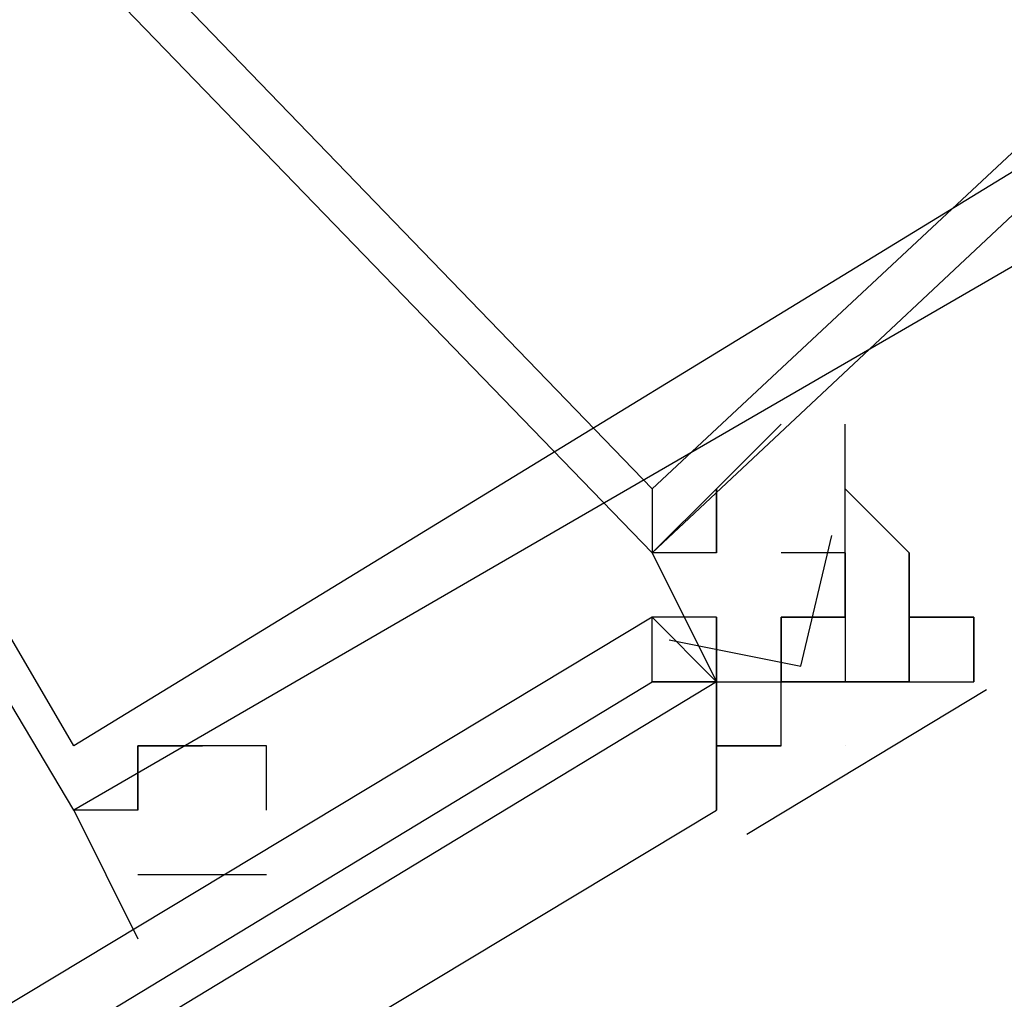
# Model space of a CAD drawing. Header units: feet. Extents: x -79 to 198, y -22 to 181.
# Tile 529 of 656: x 131.789 to 131.993, y 94.099 to 94.302. Entities that reach past the tile are written whole.
import ezdxf

# ---------------------------------------------------------------- set-up
doc = ezdxf.new("R2010")
doc.units = ezdxf.units.FT
doc.layers.add('A-LINEA', color=7, linetype='CONTINUOUS')

msp = doc.modelspace()

# ---------------------------------------------------------------- linework, layer by layer
at = {"layer": 'A-LINEA'}
for p, q in [((131.96, 94.2044), (131.96, 94.2044)), ((131.96, 94.2044), (131.96, 94.2044)), ((131.96, 94.2044), (131.96, 94.2044)), ((131.96, 94.2044), (131.96, 94.2044)), ((131.96, 94.1911), (131.96, 94.2044)), ((131.96, 94.2044), (131.96, 94.2044)), ((131.96, 94.2044), (131.96, 94.2044)), ((131.96, 94.2044), (131.96, 94.2044)), ((131.96, 94.2044), (131.96, 94.2044)), ((131.96, 94.2044), (131.96, 94.2044)), ((131.96, 94.2044), (131.96, 94.2044)), ((131.96, 94.1911), (131.96, 94.2044)), ((131.96, 94.2044), (131.96, 94.2044)), ((131.96, 94.2044), (131.96, 94.2044)), ((131.96, 94.1911), (131.9467, 94.1911)), ((131.96, 94.1911), (131.9467, 94.1911)), ((131.96, 94.1911), (131.96, 94.1911)), ((131.96, 94.1911), (131.96, 94.1911)), ((131.96, 94.1911), (131.96, 94.1911)), ((131.96, 94.1911), (131.96, 94.1911)), ((131.96, 94.1911), (131.96, 94.1911)), ((131.96, 94.1911), (131.96, 94.1911)), ((131.96, 94.1778), (131.96, 94.1911)), ((131.96, 94.1911), (131.96, 94.1911)), ((131.96, 94.1911), (131.96, 94.1911)), ((131.96, 94.1911), (131.96, 94.1911)), ((131.96, 94.1911), (131.96, 94.1911)), ((131.96, 94.1911), (131.96, 94.1911)), ((131.96, 94.1911), (131.96, 94.1911)), ((131.96, 94.1911), (131.96, 94.1911)), ((131.96, 94.1911), (131.96, 94.1911)), ((131.96, 94.1911), (131.96, 94.1911)), ((131.96, 94.1911), (131.96, 94.1911)), ((131.96, 94.1911), (131.96, 94.1778)), ((131.96, 94.1911), (131.96, 94.1911)), ((131.96, 94.1911), (131.96, 94.1778)), ((131.96, 94.1911), (131.96, 94.1911)), ((131.96, 94.1911), (131.96, 94.1911)), ((131.96, 94.1911), (131.96, 94.1911)), ((131.96, 94.1911), (131.96, 94.1911)), ((131.96, 94.1911), (131.96, 94.1911)), ((131.96, 94.1911), (131.96, 94.1911)), ((131.96, 94.1911), (131.96, 94.1911)), ((131.96, 94.1778), (131.96, 94.1911)), ((131.96, 94.1911), (131.96, 94.1911)), ((131.96, 94.1911), (131.96, 94.1911)), ((131.96, 94.1911), (131.96, 94.1911)), ((131.96, 94.1911), (131.96, 94.1911)), ((131.96, 94.1911), (131.96, 94.1911)), ((131.96, 94.1911), (131.96, 94.1911)), ((131.96, 94.1911), (131.96, 94.1911)), ((131.96, 94.1911), (131.96, 94.1911)), ((131.96, 94.1911), (131.96, 94.1911)), ((131.96, 94.1911), (131.96, 94.1911)), ((131.96, 94.1911), (131.96, 94.1778)), ((131.96, 94.1911), (131.96, 94.1911)), ((131.96, 94.1911), (131.96, 94.1778)), ((131.96, 94.1911), (131.96, 94.1911)), ((131.9733, 94.1911), (131.9733, 94.1911)), ((131.9733, 94.1911), (131.9733, 94.1911)), ((131.9733, 94.1911), (131.9733, 94.1911)), ((131.9733, 94.1911), (131.9733, 94.1911)), ((131.9733, 94.1911), (131.9733, 94.1911)), ((131.9733, 94.1911), (131.9733, 94.1911)), ((131.9733, 94.1911), (131.9733, 94.1911)), ((131.9733, 94.1911), (131.9733, 94.1911)), ((131.9733, 94.1911), (131.9733, 94.1911)), ((131.9733, 94.1911), (131.9733, 94.1911)), ((131.9733, 94.1911), (131.9733, 94.1911)), ((131.9733, 94.1911), (131.9733, 94.1911)), ((131.9733, 94.1911), (131.9733, 94.1911)), ((131.9733, 94.1911), (131.9733, 94.1911)), ((131.9733, 94.1911), (131.9733, 94.1911)), ((131.9733, 94.1911), (131.9733, 94.1911)), ((131.9733, 94.1911), (131.9733, 94.1911)), ((131.9733, 94.1911), (131.9733, 94.1911)), ((131.9733, 94.1911), (131.9733, 94.1911)), ((131.9733, 94.1911), (131.9733, 94.1911)), ((131.9733, 94.1911), (131.9733, 94.1911)), ((131.9733, 94.1911), (131.9733, 94.1911)), ((131.92, 94.1778), (131.92, 94.1778)), ((131.92, 94.1778), (131.92, 94.1778)), ((131.92, 94.1778), (131.92, 94.1778)), ((131.92, 94.1778), (131.92, 94.1778)), ((131.92, 94.1778), (131.92, 94.1778)), ((131.92, 94.1778), (131.92, 94.1778)), ((131.92, 94.1778), (131.92, 94.1778)), ((131.92, 94.1778), (131.92, 94.1778)), ((131.92, 94.1778), (131.92, 94.1778)), ((131.92, 94.1778), (131.92, 94.1778)), ((131.92, 94.1778), (131.92, 94.1778)), ((131.92, 94.1778), (131.92, 94.1778)), ((131.92, 94.1644), (131.92, 94.1778)), ((131.9333, 94.1778), (131.92, 94.1778)), ((131.92, 94.1778), (131.92, 94.1778)), ((131.92, 94.1778), (131.92, 94.1778)), ((131.92, 94.1778), (131.92, 94.1778)), ((131.92, 94.1778), (131.92, 94.1778)), ((131.92, 94.1778), (131.92, 94.1778)), ((131.92, 94.1778), (131.92, 94.1778)), ((131.92, 94.1778), (131.92, 94.1778)), ((131.92, 94.1778), (131.92, 94.1778)), ((131.92, 94.1778), (131.92, 94.1778)), ((131.92, 94.1778), (131.92, 94.1778)), ((131.92, 94.1778), (131.92, 94.1778)), ((131.92, 94.1778), (131.92, 94.1778)), ((131.92, 94.1644), (131.92, 94.1778)), ((131.9333, 94.1778), (131.92, 94.1778)), ((131.9333, 94.1778), (131.9333, 94.1778)), ((131.9333, 94.1778), (131.9333, 94.1778)), ((131.9333, 94.1778), (131.9333, 94.1644)), ((131.9333, 94.1778), (131.9333, 94.1778)), ((131.9333, 94.1778), (131.9333, 94.1778)), ((131.9333, 94.1778), (131.9333, 94.1778)), ((131.9333, 94.1778), (131.9333, 94.1778)), ((131.9333, 94.1778), (131.9333, 94.1644)), ((131.9333, 94.1778), (131.9333, 94.1778)), ((131.9333, 94.1778), (131.9333, 94.1778)), ((131.9467, 94.1778), (131.96, 94.1778)), ((131.9467, 94.1644), (131.9467, 94.1778)), ((131.9467, 94.1778), (131.9467, 94.1778)), ((131.9467, 94.1778), (131.9467, 94.1778)), ((131.9467, 94.1778), (131.9467, 94.1778)), ((131.9467, 94.1644), (131.9467, 94.1778)), ((131.9467, 94.1778), (131.9467, 94.1778)), ((131.9467, 94.1778), (131.9467, 94.1778)), ((131.9467, 94.1644), (131.9467, 94.1778)), ((131.9467, 94.1778), (131.9467, 94.1778)), ((131.96, 94.1778), (131.9467, 94.1778)), ((131.9467, 94.1778), (131.9467, 94.1778)), ((131.9467, 94.1778), (131.9467, 94.1778)), ((131.9467, 94.1778), (131.9467, 94.1644)), ((131.9467, 94.1778), (131.9467, 94.1778)), ((131.9467, 94.1778), (131.96, 94.1778)), ((131.9467, 94.1644), (131.9467, 94.1778)), ((131.9467, 94.1778), (131.9467, 94.1778)), ((131.9467, 94.1778), (131.9467, 94.1778)), ((131.9467, 94.1778), (131.9467, 94.1778)), ((131.9467, 94.1644), (131.9467, 94.1778)), ((131.9467, 94.1778), (131.9467, 94.1778)), ((131.9467, 94.1778), (131.9467, 94.1778)), ((131.9467, 94.1644), (131.9467, 94.1778)), ((131.9467, 94.1778), (131.9467, 94.1778)), ((131.96, 94.1778), (131.9467, 94.1778)), ((131.9467, 94.1778), (131.9467, 94.1778)), ((131.9467, 94.1778), (131.9467, 94.1778)), ((131.9467, 94.1778), (131.9467, 94.1644)), ((131.9467, 94.1778), (131.9467, 94.1778)), ((131.96, 94.1778), (131.96, 94.1644)), ((131.96, 94.1778), (131.96, 94.1778)), ((131.96, 94.1778), (131.96, 94.1778)), ((131.96, 94.1778), (131.96, 94.1778)), ((131.96, 94.1778), (131.96, 94.1778)), ((131.96, 94.1778), (131.96, 94.1778)), ((131.96, 94.1778), (131.96, 94.1778)), ((131.96, 94.1778), (131.96, 94.1778)), ((131.96, 94.1778), (131.96, 94.1778)), ((131.96, 94.1778), (131.96, 94.1778)), ((131.96, 94.1778), (131.96, 94.1778)), ((131.96, 94.1778), (131.96, 94.1778)), ((131.96, 94.1778), (131.96, 94.1778)), ((131.96, 94.1778), (131.96, 94.1778)), ((131.96, 94.1778), (131.96, 94.1778)), ((131.96, 94.1778), (131.96, 94.1778)), ((131.96, 94.1778), (131.96, 94.1778)), ((131.96, 94.1778), (131.96, 94.1778)), ((131.96, 94.1778), (131.96, 94.1778)), ((131.96, 94.1778), (131.96, 94.1778)), ((131.96, 94.1778), (131.96, 94.1778)), ((131.96, 94.1778), (131.96, 94.1778)), ((131.96, 94.1778), (131.96, 94.1778)), ((131.96, 94.1778), (131.96, 94.1778)), ((131.96, 94.1778), (131.96, 94.1644)), ((131.96, 94.1778), (131.96, 94.1778)), ((131.96, 94.1778), (131.96, 94.1778)), ((131.96, 94.1778), (131.96, 94.1778)), ((131.96, 94.1778), (131.96, 94.1778)), ((131.96, 94.1778), (131.96, 94.1778)), ((131.96, 94.1778), (131.96, 94.1778)), ((131.96, 94.1778), (131.96, 94.1778)), ((131.96, 94.1778), (131.96, 94.1778)), ((131.96, 94.1778), (131.96, 94.1778)), ((131.96, 94.1778), (131.96, 94.1778)), ((131.96, 94.1778), (131.96, 94.1778)), ((131.96, 94.1778), (131.96, 94.1778)), ((131.96, 94.1778), (131.96, 94.1778)), ((131.96, 94.1778), (131.96, 94.1778)), ((131.96, 94.1778), (131.96, 94.1778)), ((131.96, 94.1778), (131.96, 94.1778)), ((131.96, 94.1778), (131.96, 94.1778)), ((131.96, 94.1778), (131.96, 94.1778)), ((131.96, 94.1778), (131.96, 94.1778)), ((131.96, 94.1778), (131.96, 94.1778)), ((131.96, 94.1778), (131.96, 94.1778)), ((131.96, 94.1778), (131.96, 94.1778)), ((131.96, 94.1778), (131.96, 94.1778)), ((131.9733, 94.1778), (131.9733, 94.1778)), ((131.9733, 94.1778), (131.9733, 94.1778)), ((131.9733, 94.1778), (131.9733, 94.1778)), ((131.9733, 94.1778), (131.9733, 94.1778)), ((131.9733, 94.1778), (131.9733, 94.1644)), ((131.9733, 94.1778), (131.9733, 94.1778)), ((131.9733, 94.1778), (131.9867, 94.1778)), ((131.9733, 94.1778), (131.9733, 94.1778)), ((131.9733, 94.1778), (131.9733, 94.1778)), ((131.9733, 94.1778), (131.9733, 94.1778)), ((131.9733, 94.1778), (131.9733, 94.1778)), ((131.9733, 94.1644), (131.9733, 94.1778)), ((131.9733, 94.1778), (131.9733, 94.1778)), ((131.9733, 94.1778), (131.9733, 94.1778)), ((131.9733, 94.1644), (131.9733, 94.1778)), ((131.9733, 94.1778), (131.9733, 94.1778)), ((131.9733, 94.1778), (131.9733, 94.1778)), ((131.9733, 94.1778), (131.9733, 94.1778)), ((131.9733, 94.1778), (131.9733, 94.1778)), ((131.9733, 94.1778), (131.9733, 94.1778)), ((131.9733, 94.1778), (131.9733, 94.1778)), ((131.9733, 94.1778), (131.9733, 94.1778)), ((131.9733, 94.1778), (131.9733, 94.1778)), ((131.9733, 94.1778), (131.9733, 94.1778)), ((131.9733, 94.1778), (131.9733, 94.1778)), ((131.9733, 94.1778), (131.9733, 94.1778)), ((131.9733, 94.1778), (131.9733, 94.1778)), ((131.9733, 94.1778), (131.9733, 94.1644)), ((131.9733, 94.1778), (131.9733, 94.1778)), ((131.9733, 94.1778), (131.9867, 94.1778)), ((131.9733, 94.1778), (131.9733, 94.1778)), ((131.9733, 94.1778), (131.9733, 94.1778)), ((131.9733, 94.1778), (131.9733, 94.1778)), ((131.9733, 94.1778), (131.9733, 94.1778)), ((131.9733, 94.1644), (131.9733, 94.1778)), ((131.9733, 94.1778), (131.9733, 94.1778)), ((131.9733, 94.1778), (131.9733, 94.1778)), ((131.9733, 94.1644), (131.9733, 94.1778)), ((131.9733, 94.1778), (131.9733, 94.1778)), ((131.9733, 94.1778), (131.9733, 94.1778)), ((131.9733, 94.1778), (131.9733, 94.1778)), ((131.9733, 94.1778), (131.9733, 94.1778)), ((131.9733, 94.1778), (131.9733, 94.1778)), ((131.9733, 94.1778), (131.9733, 94.1778)), ((131.9733, 94.1778), (131.9733, 94.1778)), ((131.9733, 94.1778), (131.9733, 94.1778)), ((131.9867, 94.1778), (131.9867, 94.1644)), ((131.9867, 94.1778), (131.9867, 94.1644)), ((131.9867, 94.1644), (131.9867, 94.1778)), ((131.9867, 94.1778), (131.9867, 94.1778)), ((131.9867, 94.1644), (131.9867, 94.1778)), ((131.9867, 94.1778), (131.9867, 94.1644)), ((131.9867, 94.1778), (131.9867, 94.1644)), ((131.9867, 94.1644), (131.9867, 94.1778)), ((131.9867, 94.1778), (131.9867, 94.1778)), ((131.9867, 94.1644), (131.9867, 94.1778)), ((131.92, 94.1644), (131.92, 94.1644)), ((131.92, 94.1644), (131.92, 94.1644)), ((131.92, 94.1644), (131.92, 94.1644)), ((131.92, 94.1644), (131.92, 94.1644)), ((131.92, 94.1644), (131.9333, 94.1644)), ((131.92, 94.1644), (131.92, 94.1644)), ((131.92, 94.1644), (131.9333, 94.1644)), ((131.9333, 94.1644), (131.92, 94.1644)), ((131.92, 94.1644), (131.92, 94.1644)), ((131.92, 94.1644), (131.92, 94.1644)), ((131.92, 94.1644), (131.92, 94.1644)), ((131.92, 94.1644), (131.92, 94.1644)), ((131.92, 94.1644), (131.92, 94.1644)), ((131.92, 94.1644), (131.92, 94.1644)), ((131.92, 94.1644), (131.9333, 94.1644)), ((131.92, 94.1644), (131.92, 94.1644)), ((131.92, 94.1644), (131.9333, 94.1644)), ((131.9333, 94.1644), (131.92, 94.1644)), ((131.92, 94.1644), (131.92, 94.1644)), ((131.92, 94.1644), (131.92, 94.1644)), ((131.9333, 94.1644), (131.9467, 94.1644)), ((131.9333, 94.1644), (131.9333, 94.1644)), ((131.9333, 94.1644), (131.9333, 94.1644)), ((131.9333, 94.1644), (131.9333, 94.1644)), ((131.9333, 94.1644), (131.9333, 94.1644)), ((131.9333, 94.1644), (131.9333, 94.1644)), ((131.9333, 94.1644), (131.9333, 94.1644)), ((131.9333, 94.1644), (131.9333, 94.1644)), ((131.9333, 94.1644), (131.9333, 94.1644)), ((131.9333, 94.1644), (131.9333, 94.1644)), ((131.9333, 94.1644), (131.9333, 94.1644)), ((131.9333, 94.1644), (131.9333, 94.1644)), ((131.9333, 94.1644), (131.9333, 94.1644)), ((131.9333, 94.1644), (131.9333, 94.1644)), ((131.9333, 94.1644), (131.9333, 94.1644)), ((131.9333, 94.1644), (131.9333, 94.1644)), ((131.9333, 94.1644), (131.9467, 94.1644)), ((131.9333, 94.1644), (131.9333, 94.1644)), ((131.9333, 94.1644), (131.9333, 94.1644)), ((131.9333, 94.1511), (131.9333, 94.1644)), ((131.9333, 94.1644), (131.9333, 94.1644)), ((131.9333, 94.1644), (131.9467, 94.1644)), ((131.9333, 94.1644), (131.9333, 94.1644)), ((131.9333, 94.1644), (131.9333, 94.1644)), ((131.9333, 94.1644), (131.9333, 94.1644)), ((131.9333, 94.1644), (131.9333, 94.1644)), ((131.9333, 94.1644), (131.9333, 94.1644)), ((131.9333, 94.1644), (131.9333, 94.1644)), ((131.9333, 94.1644), (131.9333, 94.1644)), ((131.9333, 94.1644), (131.9333, 94.1644)), ((131.9333, 94.1644), (131.9333, 94.1644)), ((131.9333, 94.1644), (131.9333, 94.1644)), ((131.9333, 94.1644), (131.9333, 94.1644)), ((131.9333, 94.1644), (131.9333, 94.1644)), ((131.9333, 94.1644), (131.9333, 94.1644)), ((131.9333, 94.1644), (131.9333, 94.1644)), ((131.9333, 94.1644), (131.9333, 94.1644)), ((131.9333, 94.1644), (131.9467, 94.1644)), ((131.9333, 94.1644), (131.9333, 94.1644)), ((131.9333, 94.1644), (131.9333, 94.1644)), ((131.9333, 94.1511), (131.9333, 94.1644)), ((131.9333, 94.1644), (131.9333, 94.1644)), ((131.9467, 94.1644), (131.9467, 94.1644)), ((131.9467, 94.1644), (131.9467, 94.1644)), ((131.9467, 94.1644), (131.9467, 94.1644)), ((131.9467, 94.1511), (131.9467, 94.1644)), ((131.9467, 94.1644), (131.9467, 94.1644)), ((131.9467, 94.1644), (131.96, 94.1644)), ((131.9467, 94.1644), (131.9467, 94.1644)), ((131.9467, 94.1644), (131.96, 94.1644)), ((131.9467, 94.1644), (131.9467, 94.1644)), ((131.9467, 94.1644), (131.9467, 94.1644)), ((131.9467, 94.1644), (131.9467, 94.1644)), ((131.9467, 94.1644), (131.9467, 94.1644)), ((131.9467, 94.1644), (131.9467, 94.1644)), ((131.9467, 94.1644), (131.9467, 94.1644)), ((131.9467, 94.1644), (131.9467, 94.1644)), ((131.9467, 94.1644), (131.9467, 94.1644)), ((131.9467, 94.1644), (131.9467, 94.1644)), ((131.9467, 94.1644), (131.9467, 94.1644)), ((131.9467, 94.1644), (131.9467, 94.1644)), ((131.9467, 94.1644), (131.9467, 94.1644)), ((131.9467, 94.1644), (131.9467, 94.1644)), ((131.9467, 94.1644), (131.9467, 94.1644)), ((131.9467, 94.1644), (131.9467, 94.1644)), ((131.9467, 94.1644), (131.9467, 94.1644)), ((131.9467, 94.1644), (131.9467, 94.1644)), ((131.9467, 94.1644), (131.9467, 94.1644)), ((131.9467, 94.1644), (131.9467, 94.1644)), ((131.9467, 94.1644), (131.9467, 94.1644)), ((131.9467, 94.1644), (131.9467, 94.1644)), ((131.96, 94.1644), (131.9467, 94.1644)), ((131.96, 94.1644), (131.9467, 94.1644)), ((131.9467, 94.1644), (131.9467, 94.1644)), ((131.9467, 94.1644), (131.9467, 94.1644)), ((131.9467, 94.1644), (131.9467, 94.1644)), ((131.9467, 94.1511), (131.9467, 94.1644)), ((131.9467, 94.1644), (131.9467, 94.1644)), ((131.9467, 94.1644), (131.96, 94.1644)), ((131.9467, 94.1644), (131.9467, 94.1644)), ((131.9467, 94.1644), (131.96, 94.1644)), ((131.9467, 94.1644), (131.9467, 94.1644)), ((131.9467, 94.1644), (131.9467, 94.1644)), ((131.9467, 94.1644), (131.9467, 94.1644)), ((131.9467, 94.1644), (131.9467, 94.1644)), ((131.9467, 94.1644), (131.9467, 94.1644)), ((131.9467, 94.1644), (131.9467, 94.1644)), ((131.9467, 94.1644), (131.9467, 94.1644)), ((131.9467, 94.1644), (131.9467, 94.1644)), ((131.9467, 94.1644), (131.9467, 94.1644)), ((131.9467, 94.1644), (131.9467, 94.1644)), ((131.9467, 94.1644), (131.9467, 94.1644)), ((131.9467, 94.1644), (131.9467, 94.1644)), ((131.9467, 94.1644), (131.9467, 94.1644)), ((131.9467, 94.1644), (131.9467, 94.1644)), ((131.9467, 94.1644), (131.9467, 94.1644)), ((131.9467, 94.1644), (131.9467, 94.1644)), ((131.9467, 94.1644), (131.9467, 94.1644)), ((131.9467, 94.1644), (131.9467, 94.1644)), ((131.9467, 94.1644), (131.9467, 94.1644)), ((131.9467, 94.1644), (131.9467, 94.1644)), ((131.9467, 94.1644), (131.9467, 94.1644)), ((131.96, 94.1644), (131.9467, 94.1644)), ((131.96, 94.1644), (131.9467, 94.1644)), ((131.96, 94.1644), (131.96, 94.1644)), ((131.96, 94.1644), (131.96, 94.1644)), ((131.96, 94.1644), (131.96, 94.1644)), ((131.96, 94.1644), (131.96, 94.1644)), ((131.96, 94.1644), (131.96, 94.1644)), ((131.96, 94.1644), (131.96, 94.1644)), ((131.96, 94.1644), (131.96, 94.1644)), ((131.96, 94.1644), (131.96, 94.1644)), ((131.96, 94.1644), (131.96, 94.1644)), ((131.96, 94.1644), (131.96, 94.1644)), ((131.96, 94.1644), (131.96, 94.1644)), ((131.96, 94.1644), (131.96, 94.1644)), ((131.96, 94.1644), (131.96, 94.1644)), ((131.96, 94.1644), (131.96, 94.1644)), ((131.96, 94.1644), (131.96, 94.1644)), ((131.96, 94.1644), (131.96, 94.1644)), ((131.96, 94.1644), (131.96, 94.1644)), ((131.96, 94.1644), (131.96, 94.1644)), ((131.96, 94.1644), (131.96, 94.1644)), ((131.96, 94.1644), (131.96, 94.1644)), ((131.96, 94.1644), (131.96, 94.1644)), ((131.96, 94.1644), (131.96, 94.1644)), ((131.9733, 94.1644), (131.96, 94.1644)), ((131.96, 94.1644), (131.96, 94.1644)), ((131.9733, 94.1644), (131.96, 94.1644)), ((131.96, 94.1644), (131.96, 94.1644)), ((131.96, 94.1644), (131.96, 94.1644)), ((131.96, 94.1644), (131.96, 94.1644)), ((131.96, 94.1644), (131.96, 94.1644)), ((131.96, 94.1644), (131.96, 94.1644)), ((131.96, 94.1644), (131.96, 94.1644)), ((131.96, 94.1644), (131.96, 94.1644)), ((131.96, 94.1644), (131.96, 94.1644)), ((131.96, 94.1644), (131.96, 94.1644)), ((131.96, 94.1644), (131.96, 94.1644)), ((131.96, 94.1644), (131.96, 94.1644)), ((131.96, 94.1644), (131.96, 94.1644)), ((131.96, 94.1644), (131.96, 94.1644)), ((131.96, 94.1644), (131.96, 94.1644)), ((131.96, 94.1644), (131.96, 94.1644)), ((131.96, 94.1644), (131.96, 94.1644)), ((131.96, 94.1644), (131.96, 94.1644)), ((131.96, 94.1644), (131.96, 94.1644)), ((131.96, 94.1644), (131.96, 94.1644)), ((131.96, 94.1644), (131.96, 94.1644)), ((131.96, 94.1644), (131.96, 94.1644)), ((131.96, 94.1644), (131.96, 94.1644)), ((131.96, 94.1644), (131.96, 94.1644)), ((131.96, 94.1644), (131.96, 94.1644)), ((131.96, 94.1644), (131.96, 94.1644)), ((131.96, 94.1644), (131.96, 94.1644)), ((131.96, 94.1644), (131.96, 94.1644)), ((131.96, 94.1644), (131.96, 94.1644)), ((131.96, 94.1644), (131.96, 94.1644)), ((131.9733, 94.1644), (131.96, 94.1644)), ((131.96, 94.1644), (131.96, 94.1644)), ((131.9733, 94.1644), (131.96, 94.1644)), ((131.96, 94.1644), (131.96, 94.1644)), ((131.96, 94.1644), (131.96, 94.1644)), ((131.96, 94.1644), (131.96, 94.1644)), ((131.96, 94.1644), (131.96, 94.1644)), ((131.96, 94.1644), (131.96, 94.1644)), ((131.96, 94.1644), (131.96, 94.1644)), ((131.96, 94.1644), (131.96, 94.1644)), ((131.9733, 94.1644), (131.9733, 94.1644)), ((131.9733, 94.1644), (131.9733, 94.1644)), ((131.9733, 94.1644), (131.9733, 94.1644)), ((131.9733, 94.1644), (131.9733, 94.1644)), ((131.9733, 94.1644), (131.9733, 94.1644)), ((131.9733, 94.1644), (131.9733, 94.1644)), ((131.9733, 94.1644), (131.9733, 94.1644)), ((131.9733, 94.1644), (131.9733, 94.1644)), ((131.9733, 94.1644), (131.9733, 94.1644)), ((131.9733, 94.1644), (131.9733, 94.1644)), ((131.9733, 94.1644), (131.9733, 94.1644)), ((131.9733, 94.1644), (131.9733, 94.1644)), ((131.9733, 94.1644), (131.9733, 94.1644)), ((131.9733, 94.1644), (131.9733, 94.1644)), ((131.9733, 94.1644), (131.9733, 94.1644)), ((131.9733, 94.1644), (131.9733, 94.1644)), ((131.9733, 94.1644), (131.9733, 94.1644)), ((131.9733, 94.1644), (131.9733, 94.1644)), ((131.9733, 94.1644), (131.9733, 94.1644)), ((131.9733, 94.1644), (131.9733, 94.1644)), ((131.9733, 94.1644), (131.9733, 94.1644)), ((131.9733, 94.1644), (131.9733, 94.1644)), ((131.9733, 94.1644), (131.9733, 94.1644)), ((131.9733, 94.1644), (131.9733, 94.1644)), ((131.9733, 94.1644), (131.9733, 94.1644)), ((131.9733, 94.1644), (131.9733, 94.1644)), ((131.9733, 94.1644), (131.9733, 94.1644)), ((131.9733, 94.1644), (131.9733, 94.1644)), ((131.9867, 94.1644), (131.9867, 94.1644)), ((131.9867, 94.1644), (131.9867, 94.1644)), ((131.9867, 94.1644), (131.9867, 94.1644)), ((131.9867, 94.1644), (131.9867, 94.1644)), ((131.9867, 94.1644), (131.9867, 94.1644)), ((131.9867, 94.1644), (131.9867, 94.1644)), ((131.9893, 94.1627), (131.9396, 94.1327)), ((131.9893, 94.1627), (131.9396, 94.1327)), ((131.9333, 94.1511), (131.9333, 94.1511)), ((131.9333, 94.1511), (131.9333, 94.1511)), ((131.9333, 94.1511), (131.9333, 94.1511)), ((131.9467, 94.1511), (131.9333, 94.1511)), ((131.9467, 94.1511), (131.9333, 94.1511)), ((131.9333, 94.1511), (131.9333, 94.1511)), ((131.9333, 94.1511), (131.9333, 94.1511)), ((131.9333, 94.1511), (131.9333, 94.1511)), ((131.9333, 94.1511), (131.9333, 94.1511)), ((131.9333, 94.1511), (131.9333, 94.1511)), ((131.9333, 94.1511), (131.9467, 94.1511)), ((131.9333, 94.1511), (131.9333, 94.1511)), ((131.9333, 94.1511), (131.9333, 94.1511)), ((131.9333, 94.1511), (131.9333, 94.1511)), ((131.9467, 94.1511), (131.9333, 94.1511)), ((131.9467, 94.1511), (131.9333, 94.1511)), ((131.9333, 94.1511), (131.9333, 94.1511)), ((131.9333, 94.1511), (131.9333, 94.1511)), ((131.9333, 94.1511), (131.9333, 94.1511)), ((131.9333, 94.1511), (131.9333, 94.1511)), ((131.9333, 94.1511), (131.9333, 94.1511)), ((131.9333, 94.1511), (131.9467, 94.1511)), ((131.9467, 94.1511), (131.9467, 94.1511)), ((131.9467, 94.1511), (131.9467, 94.1511)), ((131.9467, 94.1511), (131.9467, 94.1511)), ((131.9467, 94.1511), (131.9467, 94.1511)), ((131.9467, 94.1511), (131.9467, 94.1511)), ((131.9467, 94.1511), (131.9467, 94.1511)), ((131.9467, 94.1511), (131.9467, 94.1511)), ((131.9467, 94.1511), (131.9467, 94.1511)), ((131.9467, 94.1511), (131.9467, 94.1511)), ((131.9467, 94.1511), (131.9467, 94.1511)), ((131.9467, 94.1511), (131.9467, 94.1511)), ((131.9467, 94.1511), (131.9467, 94.1511)), ((131.9467, 94.1511), (131.9467, 94.1511)), ((131.9467, 94.1511), (131.9467, 94.1511)), ((131.9467, 94.1511), (131.9467, 94.1511)), ((131.9467, 94.1511), (131.9467, 94.1511)), ((131.9467, 94.1511), (131.9467, 94.1511)), ((131.9467, 94.1511), (131.9467, 94.1511)), ((131.9467, 94.1511), (131.9467, 94.1511)), ((131.9467, 94.1511), (131.9467, 94.1511)), ((131.9467, 94.1511), (131.9467, 94.1511)), ((131.9467, 94.1511), (131.9467, 94.1511)), ((131.9467, 94.1511), (131.9467, 94.1511)), ((131.9467, 94.1511), (131.9467, 94.1511)), ((131.9467, 94.1511), (131.9467, 94.1511)), ((131.9467, 94.1511), (131.9467, 94.1511)), ((131.9467, 94.1511), (131.9467, 94.1511)), ((131.9467, 94.1511), (131.9467, 94.1511)), ((131.9467, 94.1511), (131.9467, 94.1511)), ((131.9467, 94.1511), (131.9467, 94.1511)), ((131.9467, 94.1511), (131.9467, 94.1511)), ((131.9467, 94.1511), (131.9467, 94.1511)), ((131.9467, 94.1511), (131.9467, 94.1511)), ((131.9467, 94.1511), (131.9467, 94.1511)), ((131.9467, 94.1511), (131.9467, 94.1511)), ((131.9467, 94.1511), (131.9467, 94.1511)), ((131.96, 94.1511), (131.96, 94.1511)), ((131.96, 94.1511), (131.96, 94.1511)), ((131.84, 94.1244), (131.84, 94.1244)), ((131.84, 94.1244), (131.84, 94.1244))]:
    msp.add_line(p, q, dxfattribs=at)
for points in [[(131.7333, 94.8044), (131.52, 94.6044), (131.92, 94.1911), (132.1333, 94.3911), (131.7333, 94.8044)], [(131.7333, 94.8044), (131.52, 94.6044), (131.92, 94.1911), (132.1333, 94.3911), (131.7333, 94.8044)], [(131.5067, 94.6311), (131.7467, 94.7911), (132.0533, 94.2844), (131.8, 94.1378), (131.5067, 94.6311)], [(131.5067, 94.6311), (131.7467, 94.7911), (132.0533, 94.2844), (131.8, 94.1378), (131.5067, 94.6311)], [(131.7333, 94.7911), (131.5333, 94.6044), (131.92, 94.2044), (132.12, 94.3911), (131.7333, 94.7911)], [(131.7333, 94.7911), (131.5333, 94.6044), (131.92, 94.2044), (132.12, 94.3911), (131.7333, 94.7911)], [(131.52, 94.6311), (131.7467, 94.7778), (132.04, 94.2978), (131.8, 94.1511), (131.52, 94.6311)], [(131.52, 94.6311), (131.7467, 94.7778), (132.04, 94.2978), (131.8, 94.1511), (131.52, 94.6311)], [(131.9467, 94.2178), (131.9333, 94.2044), (131.9333, 94.2044), (131.9333, 94.2044), (131.9333, 94.2044), (131.9333, 94.2044), (131.9333, 94.2044), (131.9333, 94.2044)], [(131.9467, 94.2178), (131.9333, 94.2044), (131.9333, 94.2044), (131.9333, 94.2044), (131.9333, 94.2044), (131.9333, 94.2044), (131.9333, 94.2044), (131.9333, 94.2044)], [(131.96, 94.2044), (131.96, 94.2178), (131.96, 94.2178)], [(131.96, 94.2044), (131.96, 94.2178), (131.96, 94.2178)], [(131.92, 94.2044), (131.92, 94.2044), (131.92, 94.1911), (131.9333, 94.2044), (131.9333, 94.1911), (131.9333, 94.1911), (131.92, 94.1911), (131.92, 94.1911), (131.9333, 94.1644), (131.9333, 94.1644)], [(131.92, 94.2044), (131.92, 94.2044), (131.92, 94.1911), (131.9333, 94.2044), (131.9333, 94.1911), (131.9333, 94.1911), (131.92, 94.1911), (131.92, 94.1911), (131.9333, 94.1644), (131.9333, 94.1644)], [(131.9333, 94.1911), (131.9333, 94.2044), (131.9333, 94.2044), (131.9333, 94.2044), (131.9333, 94.2044)], [(131.9333, 94.1911), (131.9333, 94.2044), (131.9333, 94.2044), (131.9333, 94.2044), (131.9333, 94.2044)], [(131.9867, 94.1778), (131.9733, 94.1778), (131.9733, 94.1911), (131.96, 94.2044)], [(131.9867, 94.1778), (131.9733, 94.1778), (131.9733, 94.1911), (131.96, 94.2044)], [(131.9235, 94.1731), (131.9508, 94.1676), (131.9572, 94.1947)], [(131.9235, 94.1731), (131.9508, 94.1676), (131.9572, 94.1947)], [(131.96, 94.1911), (131.96, 94.1911), (131.96, 94.1911), (131.96, 94.1911)], [(131.96, 94.1911), (131.96, 94.1911), (131.96, 94.1911), (131.96, 94.1911)], [(131.9733, 94.1911), (131.9733, 94.1778), (131.9733, 94.1644)], [(131.9733, 94.1911), (131.9733, 94.1778), (131.9733, 94.1644)], [(128.9733, 92.3778), (131.92, 94.1644), (131.92, 94.1778), (128.9733, 92.4044), (128.9733, 92.3911), (128.9733, 92.3778)], [(128.9733, 92.3778), (131.92, 94.1644), (131.92, 94.1778), (128.9733, 92.4044), (128.9733, 92.3911), (128.9733, 92.3778)], [(131.92, 94.1778), (131.9333, 94.1644), (131.92, 94.1644), (131.9333, 94.1644), (131.9333, 94.1511), (131.9333, 94.1378)], [(131.92, 94.1778), (131.9333, 94.1644), (131.92, 94.1644), (131.9333, 94.1644), (131.9333, 94.1511), (131.9333, 94.1378)], [(131.9333, 94.1778), (131.9333, 94.1644), (131.9333, 94.1511)], [(131.9333, 94.1644), (131.9333, 94.1644), (131.9333, 94.1778)], [(131.9333, 94.1778), (131.9333, 94.1644), (131.9333, 94.1511)], [(131.9333, 94.1644), (131.9333, 94.1644), (131.9333, 94.1778)], [(131.9467, 94.1778), (131.9467, 94.1778), (131.9467, 94.1778)], [(131.9467, 94.1778), (131.9467, 94.1778), (131.9467, 94.1778)], [(131.96, 94.1778), (131.96, 94.1644), (131.9733, 94.1644)], [(131.96, 94.1778), (131.96, 94.1644), (131.9733, 94.1644)], [(131.9733, 94.1778), (131.9733, 94.1644), (131.9867, 94.1644)], [(131.9733, 94.1778), (131.9733, 94.1644), (131.9867, 94.1644)], [(128.9867, 92.3644), (131.9333, 94.1378), (131.9333, 94.1511), (131.9333, 94.1644), (128.9867, 92.3778), (128.9733, 92.3778), (128.9867, 92.3644)], [(128.9867, 92.3644), (131.9333, 94.1378), (131.9333, 94.1511), (131.9333, 94.1644), (128.9867, 92.3778), (128.9733, 92.3778), (128.9867, 92.3644)], [(131.84, 94.1378), (131.84, 94.1378), (131.84, 94.1378), (131.84, 94.1511), (131.84, 94.1511), (131.8267, 94.1511), (131.8267, 94.1511), (131.8133, 94.1511), (131.8267, 94.1511), (131.8133, 94.1511), (131.8133, 94.1511), (131.8133, 94.1511), (131.8133, 94.1511), (131.8133, 94.1511), (131.8133, 94.1511), (131.8133, 94.1378), (131.8133, 94.1378), (131.8, 94.1378), (131.8, 94.1378), (131.8133, 94.1111), (131.8133, 94.1111), (131.8133, 94.1111)], [(131.84, 94.1378), (131.84, 94.1378), (131.84, 94.1378), (131.84, 94.1511), (131.84, 94.1511), (131.8267, 94.1511), (131.8267, 94.1511), (131.8133, 94.1511), (131.8267, 94.1511), (131.8133, 94.1511), (131.8133, 94.1511), (131.8133, 94.1511), (131.8133, 94.1511), (131.8133, 94.1511), (131.8133, 94.1511), (131.8133, 94.1378), (131.8133, 94.1378), (131.8, 94.1378), (131.8, 94.1378), (131.8133, 94.1111), (131.8133, 94.1111), (131.8133, 94.1111)], [(131.8133, 94.1378), (131.8133, 94.1511), (131.8133, 94.1511), (131.8133, 94.1511), (131.8133, 94.1511)], [(131.8133, 94.1378), (131.8133, 94.1511), (131.8133, 94.1511), (131.8133, 94.1511), (131.8133, 94.1511)], [(131.84, 94.1244), (131.8267, 94.1244), (131.8267, 94.1244), (131.8133, 94.1244)], [(131.84, 94.1244), (131.8267, 94.1244), (131.8267, 94.1244), (131.8133, 94.1244)]]:
    msp.add_lwpolyline(points, dxfattribs=at)

doc.saveas('drawing.dxf')
